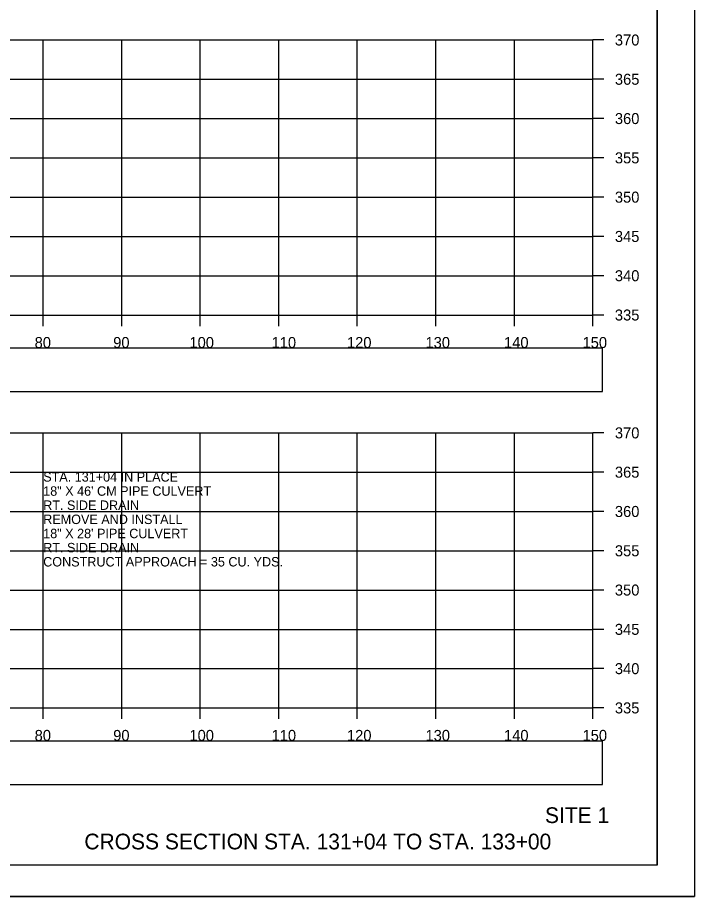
# Model space of a CAD drawing. Extents: x 1376273 to 1384221, y 378927 to 384592.
# Drawn here: x 1377134.5 to 1377220.7, y 381391.9 to 381503.7 of the extents above; entities that cross this region are included whole.
import ezdxf

# ---------------------------------------------------------------- set-up
doc = ezdxf.new("R2010")
doc.units = 0
for name, color, linetype in [('R_Axis', 7, 'Continuous'), ('R_Axis Annot', 7, 'Continuous'), ('R_Border', 7, 'Continuous'), ('R_Draft', 7, 'Continuous'), ('R_Drive', 7, 'Continuous'), ('R_Grid', 7, 'Continuous'), ('R_No Plot', 7, 'Continuous')]:
    doc.layers.add(name, color=color, linetype=linetype)

msp = doc.modelspace()

# ---------------------------------------------------------------- linework, layer by layer
at = {"layer": 'R_Axis'}
for p, q in [((1377207.77, 381465.85), (1377207.77, 381500.85)), ((1377209.17, 381500.85), (1377207.77, 381500.85)), ((1377209.17, 381495.85), (1377207.77, 381495.85)), ((1377209.17, 381490.85), (1377207.77, 381490.85)), ((1377209.17, 381485.85), (1377207.77, 381485.85)), ((1377209.17, 381480.85), (1377207.77, 381480.85)), ((1377209.17, 381475.85), (1377207.77, 381475.85)), ((1377209.17, 381470.85), (1377207.77, 381470.85)), ((1376907.77, 381465.85), (1377207.77, 381465.85)), ((1377137.77, 381464.45), (1377137.77, 381465.85)), ((1377147.77, 381464.45), (1377147.77, 381465.85)), ((1377157.77, 381464.45), (1377157.77, 381465.85)), ((1377167.77, 381464.45), (1377167.77, 381465.85)), ((1377177.77, 381464.45), (1377177.77, 381465.85)), ((1377187.77, 381464.45), (1377187.77, 381465.85)), ((1377197.77, 381464.45), (1377197.77, 381465.85)), ((1377207.77, 381464.45), (1377207.77, 381465.85)), ((1377209.17, 381465.85), (1377207.77, 381465.85)), ((1377207.77, 381415.85), (1377207.77, 381450.85)), ((1377209.17, 381450.85), (1377207.77, 381450.85)), ((1377209.17, 381445.85), (1377207.77, 381445.85)), ((1377209.17, 381440.85), (1377207.77, 381440.85)), ((1377209.17, 381435.85), (1377207.77, 381435.85)), ((1377209.17, 381430.85), (1377207.77, 381430.85)), ((1377209.17, 381425.85), (1377207.77, 381425.85)), ((1377209.17, 381420.85), (1377207.77, 381420.85)), ((1376907.77, 381415.85), (1377207.77, 381415.85)), ((1377137.77, 381414.45), (1377137.77, 381415.85)), ((1377147.77, 381414.45), (1377147.77, 381415.85)), ((1377157.77, 381414.45), (1377157.77, 381415.85)), ((1377167.77, 381414.45), (1377167.77, 381415.85)), ((1377177.77, 381414.45), (1377177.77, 381415.85)), ((1377187.77, 381414.45), (1377187.77, 381415.85)), ((1377197.77, 381414.45), (1377197.77, 381415.85)), ((1377207.77, 381414.45), (1377207.77, 381415.85)), ((1377209.17, 381415.85), (1377207.77, 381415.85))]:
    msp.add_line(p, q, dxfattribs=at)
at = {"layer": 'R_Axis Annot'}
for points in [[(1376907.2, 381456.1), (1377209.01, 381456.1), (1377209.01, 381461.62), (1376907.2, 381461.62)], [(1376907.2, 381406.1), (1377209.01, 381406.1), (1377209.01, 381411.62), (1376907.2, 381411.62)]]:
    msp.add_lwpolyline(points, close=True, dxfattribs=at)
at = {"layer": 'R_Border'}
for q in [(1377215.95, 381601.31), (1376899.77, 381395.85)]:
    msp.add_line((1377215.95, 381395.85), q, dxfattribs=at)
at = {"layer": 'R_Grid'}
for p, q in [((1376907.77, 381500.85), (1377207.77, 381500.85)), ((1376907.77, 381500.85), (1377207.77, 381500.85)), ((1377137.77, 381465.85), (1377137.77, 381500.85)), ((1377137.77, 381465.85), (1377137.77, 381500.85)), ((1377147.77, 381465.85), (1377147.77, 381500.85)), ((1377147.77, 381465.85), (1377147.77, 381500.85)), ((1377157.77, 381465.85), (1377157.77, 381500.85)), ((1377157.77, 381465.85), (1377157.77, 381500.85)), ((1377167.77, 381465.85), (1377167.77, 381500.85)), ((1377167.77, 381465.85), (1377167.77, 381500.85)), ((1377177.77, 381465.85), (1377177.77, 381500.85)), ((1377177.77, 381465.85), (1377177.77, 381500.85)), ((1377187.77, 381465.85), (1377187.77, 381500.85)), ((1377187.77, 381465.85), (1377187.77, 381500.85)), ((1377197.77, 381465.85), (1377197.77, 381500.85)), ((1377197.77, 381465.85), (1377197.77, 381500.85)), ((1377207.77, 381465.85), (1377207.77, 381500.85)), ((1377207.77, 381465.85), (1377207.77, 381500.85)), ((1376907.77, 381495.85), (1377207.77, 381495.85)), ((1376907.77, 381495.85), (1377207.77, 381495.85)), ((1376907.77, 381490.85), (1377207.77, 381490.85)), ((1376907.77, 381490.85), (1377207.77, 381490.85)), ((1376907.77, 381485.85), (1377207.77, 381485.85)), ((1376907.77, 381485.85), (1377207.77, 381485.85)), ((1376907.77, 381480.85), (1377207.77, 381480.85)), ((1376907.77, 381480.85), (1377207.77, 381480.85)), ((1376907.77, 381475.85), (1377207.77, 381475.85)), ((1376907.77, 381475.85), (1377207.77, 381475.85)), ((1376907.77, 381470.85), (1377207.77, 381470.85)), ((1376907.77, 381470.85), (1377207.77, 381470.85)), ((1376907.77, 381465.85), (1377207.77, 381465.85)), ((1376907.77, 381465.85), (1377207.77, 381465.85)), ((1376907.77, 381450.85), (1377207.77, 381450.85)), ((1376907.77, 381450.85), (1377207.77, 381450.85)), ((1377137.77, 381415.85), (1377137.77, 381450.85)), ((1377137.77, 381415.85), (1377137.77, 381450.85)), ((1377147.77, 381415.85), (1377147.77, 381450.85)), ((1377147.77, 381415.85), (1377147.77, 381450.85)), ((1377157.77, 381415.85), (1377157.77, 381450.85)), ((1377157.77, 381415.85), (1377157.77, 381450.85)), ((1377167.77, 381415.85), (1377167.77, 381450.85)), ((1377167.77, 381415.85), (1377167.77, 381450.85)), ((1377177.77, 381415.85), (1377177.77, 381450.85)), ((1377177.77, 381415.85), (1377177.77, 381450.85)), ((1377187.77, 381415.85), (1377187.77, 381450.85)), ((1377187.77, 381415.85), (1377187.77, 381450.85)), ((1377197.77, 381415.85), (1377197.77, 381450.85)), ((1377197.77, 381415.85), (1377197.77, 381450.85)), ((1377207.77, 381415.85), (1377207.77, 381450.85)), ((1377207.77, 381415.85), (1377207.77, 381450.85)), ((1376907.77, 381445.85), (1377207.77, 381445.85)), ((1376907.77, 381445.85), (1377207.77, 381445.85)), ((1376907.77, 381440.85), (1377207.77, 381440.85)), ((1376907.77, 381440.85), (1377207.77, 381440.85)), ((1376907.77, 381435.85), (1377207.77, 381435.85)), ((1376907.77, 381435.85), (1377207.77, 381435.85)), ((1376907.77, 381430.85), (1377207.77, 381430.85)), ((1376907.77, 381430.85), (1377207.77, 381430.85)), ((1376907.77, 381425.85), (1377207.77, 381425.85)), ((1376907.77, 381425.85), (1377207.77, 381425.85)), ((1376907.77, 381420.85), (1377207.77, 381420.85)), ((1376907.77, 381420.85), (1377207.77, 381420.85)), ((1376907.77, 381415.85), (1377207.77, 381415.85)), ((1376907.77, 381415.85), (1377207.77, 381415.85))]:
    msp.add_line(p, q, dxfattribs=at)
at = {"layer": 'R_No Plot'}
msp.add_line((1376887.37, 381391.87), (1377220.7, 381391.87), dxfattribs=at)
for points in [[(1376887.36, 381605.2), (1377220.7, 381605.2), (1377220.7, 381391.86), (1376887.36, 381391.86)], [(1377133.69, 381601.31), (1377133.69, 381591.43), (1377169.42, 381591.43), (1377169.42, 381588.51), (1377192.62, 381588.51), (1377192.62, 381564.17), (1377215.95, 381564.17), (1377215.95, 381395.85), (1376899.77, 381395.85), (1376899.77, 381601.31)]]:
    msp.add_lwpolyline(points, close=True, dxfattribs=at)

# ---------------------------------------------------------------- texts
at = {"layer": 'R_Axis Annot'}
for s, p in [('370', (1377210.57, 381500.15)), ('365', (1377210.57, 381495.15)), ('360', (1377210.57, 381490.15)), ('355', (1377210.57, 381485.15)), ('350', (1377210.57, 381480.15)), ('345', (1377210.57, 381475.15)), ('340', (1377210.57, 381470.15)), ('335', (1377210.57, 381465.15)), ('80', (1377136.68, 381461.65)), ('90', (1377146.68, 381461.65)), ('100', (1377156.39, 381461.65)), ('110', (1377166.85, 381461.65)), ('120', (1377176.45, 381461.65)), ('130', (1377186.45, 381461.65)), ('140', (1377196.45, 381461.65)), ('150', (1377206.45, 381461.65)), ('370', (1377210.57, 381450.15)), ('365', (1377210.57, 381445.15)), ('360', (1377210.57, 381440.15)), ('355', (1377210.57, 381435.15)), ('350', (1377210.57, 381430.15)), ('345', (1377210.57, 381425.15)), ('340', (1377210.57, 381420.15)), ('335', (1377210.57, 381415.15)), ('80', (1377136.68, 381411.65)), ('90', (1377146.68, 381411.65)), ('100', (1377156.39, 381411.65)), ('110', (1377166.85, 381411.65)), ('120', (1377176.45, 381411.65)), ('130', (1377186.45, 381411.65)), ('140', (1377196.45, 381411.65)), ('150', (1377206.45, 381411.65))]:
    msp.add_text(s, height=1.4, dxfattribs=at).set_placement(p)
at = {"layer": 'R_Draft'}
for s, p in [('SITE 1', (1377201.67, 381401.2)), ('CROSS SECTION STA. 131+04 TO STA. 133+00', (1377143.01, 381397.85))]:
    msp.add_text(s, height=2, dxfattribs=at).set_placement(p)
at = {"layer": 'R_Drive'}
for s, p in [('STA. 131+04 IN PLACE', (1377137.77, 381444.65)), ('18" X 46\' CM PIPE CULVERT', (1377137.77, 381442.85)), ('RT. SIDE DRAIN', (1377137.77, 381441.05)), ('REMOVE AND INSTALL', (1377137.77, 381439.25)), ('18" X 28\' PIPE CULVERT', (1377137.77, 381437.45)), ('RT. SIDE DRAIN', (1377137.77, 381435.65)), ('CONSTRUCT APPROACH = 35 CU. YDS.', (1377137.77, 381433.85))]:
    msp.add_text(s, height=1.2, dxfattribs=at).set_placement(p)

doc.saveas('drawing.dxf')
